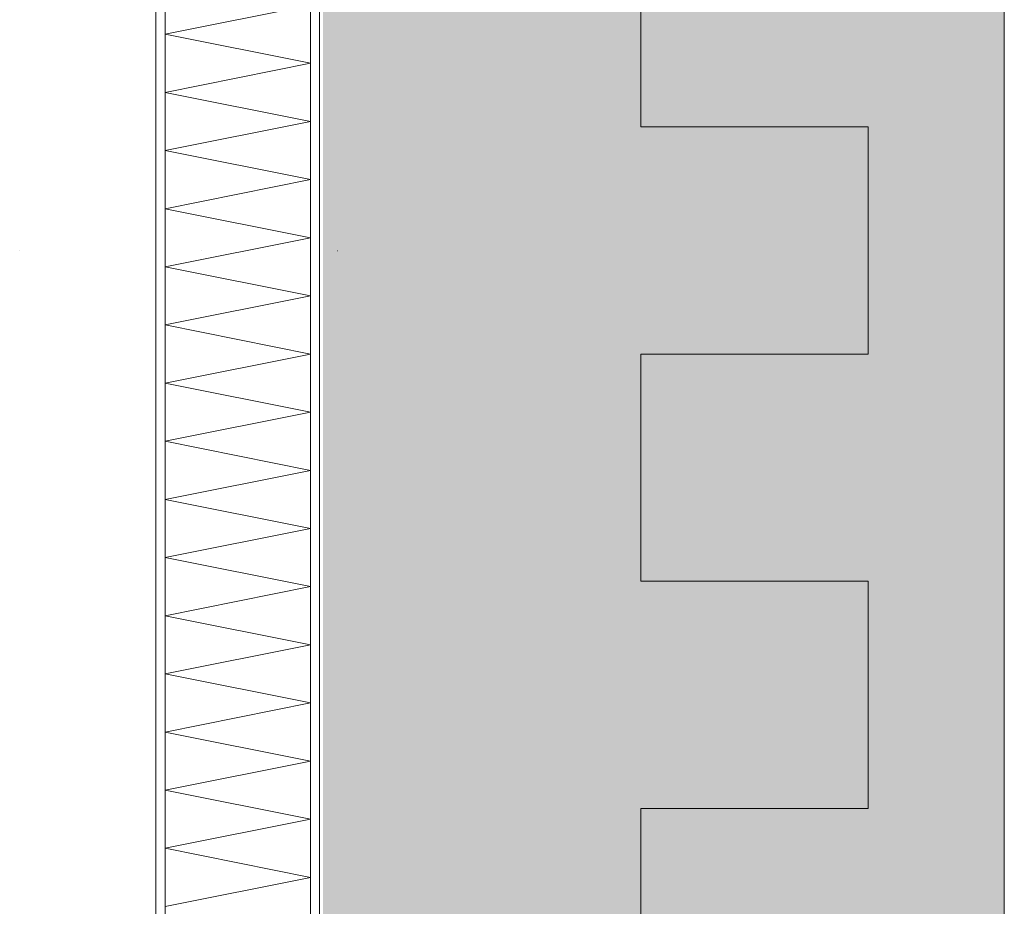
# Model space of a CAD drawing. Header units: metres. Extents: x -3.6 to 84.5, y -11 to 16.8.
# Tile 1016 of 1056: x 62.348 to 62.565, y -0.385 to -0.19. Entities that reach past the tile are written whole.
import ezdxf

# ---------------------------------------------------------------- set-up
doc = ezdxf.new("R2010")
doc.units = ezdxf.units.M
doc.header["$MEASUREMENT"] = 0
doc.layers.add('301 - Elemente.Linie', color=7, linetype='Continuous')
doc.layers.add('302 - Elemente.Schraffur', color=7, linetype='Continuous')

msp = doc.modelspace()

# ---------------------------------------------------------------- hatches: boundary and pattern name
at = {"layer": '302 - Elemente.Schraffur', "linetype": 'Continuous', "lineweight": 0, "true_color": 0x4b4532}
msp.add_hatch(color=49, dxfattribs=at).paths.add_polyline_path([(62.41499, 5.1), (62.41499, -2.875), (62.56499, -2.93104), (62.56499, 5.1)])
at = {"layer": '302 - Elemente.Schraffur', "linetype": 'Continuous', "lineweight": 0, "true_color": 0x002a3f}
msp.add_hatch(color=158, dxfattribs=at).paths.add_polyline_path([(62.41677, 5.03653), (62.44136, 5.03653), (62.44136, -0.46347), (62.53499, -0.46347), (62.53499, 5.03653), (62.53499, 5.08653), (62.41677, 5.08653)])

# ---------------------------------------------------------------- linework, layer by layer
at = {"layer": '301 - Elemente.Linie', "color": 7, "linetype": 'Continuous', "lineweight": 13}
msp.add_line((62.56499, 5.1), (62.56499, -7.92), dxfattribs=at)
at = {"layer": '301 - Elemente.Linie', "color": 7, "linetype": 'Continuous', "lineweight": 5}
for p, q in [((62.37821, -0.45547), (62.37821, -0.1054)), ((62.37821, -0.1054), (62.37821, -0.45547)), ((62.38021, -0.45547), (62.38021, -0.1054)), ((62.38021, -0.1054), (62.38021, -0.45547)), ((62.38021, -0.1054), (62.38021, -0.45547)), ((62.41221, -0.45547), (62.41221, -0.1054)), ((62.41221, -0.1054), (62.41221, -0.45547)), ((62.41221, -0.45547), (62.41221, -0.1054)), ((62.41421, -0.45547), (62.41421, -0.1054)), ((62.41421, -0.1054), (62.41421, -0.45547)), ((62.38021, -0.19307), (62.41221, -0.18667)), ((62.41221, -0.19947), (62.38021, -0.19307)), ((62.38021, -0.20587), (62.41221, -0.19947)), ((62.41221, -0.21227), (62.38021, -0.20587)), ((62.38021, -0.21867), (62.41221, -0.21227)), ((62.41221, -0.22507), (62.38021, -0.21867)), ((62.38021, -0.23147), (62.41221, -0.22507)), ((62.41221, -0.23787), (62.38021, -0.23147)), ((62.38021, -0.24427), (62.41221, -0.23787)), ((62.34821, -0.24074), (62.34826, -0.24074)), ((62.34821, -0.24074), (62.34826, -0.24074)), ((62.38821, -0.24074), (62.38826, -0.24074)), ((62.38821, -0.24074), (62.38826, -0.24074)), ((62.41821, -0.24074), (62.41826, -0.24074)), ((62.41221, -0.25067), (62.38021, -0.24427)), ((62.38021, -0.25707), (62.41221, -0.25067)), ((62.41221, -0.26347), (62.38021, -0.25707)), ((62.38021, -0.26987), (62.41221, -0.26347)), ((62.41221, -0.27627), (62.38021, -0.26987)), ((62.38021, -0.28267), (62.41221, -0.27627)), ((62.41221, -0.28907), (62.38021, -0.28267)), ((62.38021, -0.29547), (62.41221, -0.28907)), ((62.41221, -0.30187), (62.38021, -0.29547)), ((62.38021, -0.30827), (62.41221, -0.30187)), ((62.41221, -0.31467), (62.38021, -0.30827)), ((62.38021, -0.32107), (62.41221, -0.31467)), ((62.41221, -0.32747), (62.38021, -0.32107)), ((62.38021, -0.33387), (62.41221, -0.32747)), ((62.41221, -0.34027), (62.38021, -0.33387)), ((62.38021, -0.34667), (62.41221, -0.34027)), ((62.41221, -0.35307), (62.38021, -0.34667)), ((62.38021, -0.35947), (62.41221, -0.35307)), ((62.41221, -0.36587), (62.38021, -0.35947)), ((62.38021, -0.37227), (62.41221, -0.36587)), ((62.41221, -0.37867), (62.38021, -0.37227)), ((62.38021, -0.38507), (62.41221, -0.37867))]:
    msp.add_line(p, q, dxfattribs=at)
at = {"layer": '301 - Elemente.Linie', "color": 140, "linetype": 'Continuous', "lineweight": 18, "true_color": 0x00aaff}
for points in [[(62.48499, -0.26347), (62.53499, -0.26347), (62.53499, -0.21347), (62.48499, -0.21347), (62.48499, -0.16347)], [(62.48499, -0.36347), (62.53499, -0.36347), (62.53499, -0.31347), (62.48499, -0.31347), (62.48499, -0.26347)], [(62.44136, -0.46347), (62.53499, -0.46347), (62.53499, -0.41347), (62.48499, -0.41347), (62.48499, -0.36347)]]:
    msp.add_lwpolyline(points, dxfattribs=at)

doc.saveas('drawing.dxf')
